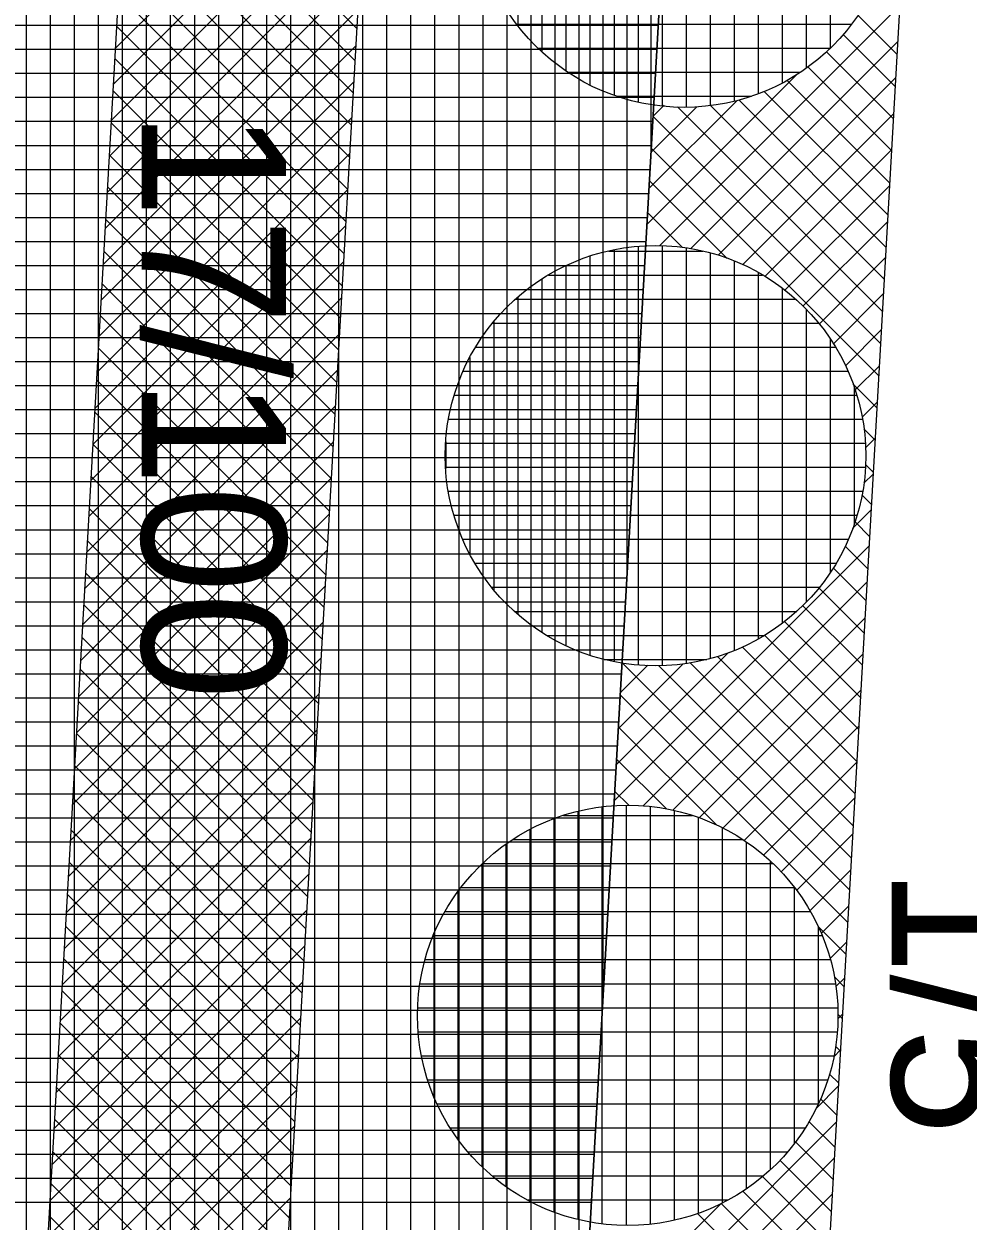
# Model space of a CAD drawing. Extents: x -565346 to -564154, y -1097386 to -1095620.
# Drawn here: x -564277.01 to -564269.15, y -1096885.75 to -1096875.78 of the extents above; entities that cross this region are included whole.
import ezdxf

# ---------------------------------------------------------------- set-up
doc = ezdxf.new("R2010")
doc.units = 0
for name, color, linetype in [('Vrstva 13', 7, 'Continuous'), ('Vrstva 40', 7, 'Continuous'), ('Vrstva 41', 7, 'Continuous'), ('Vrstva 42', 7, 'Continuous'), ('Vrstva 43', 7, 'Continuous'), ('Vrstva 44', 7, 'Continuous')]:
    doc.layers.add(name, color=color, linetype=linetype)

msp = doc.modelspace()

# ---------------------------------------------------------------- linework, layer by layer
at = {"layer": 'Vrstva 13'}
msp.add_line((-564277.71, -1097016.43), (-564269.4, -1096869.98), dxfattribs=at)
at = {"layer": 'Vrstva 41'}
msp.add_lwpolyline([(-564261.2736, -1096726.8397), (-564263.271, -1096726.726), (-564271.397, -1096869.867), (-564273.472, -1096906.437), (-564271.4751, -1096906.5503), (-564269.4, -1096869.98)], close=True, dxfattribs=at)
at = {"layer": 'Vrstva 42'}
for p, q in [((-564274.1276, -1096873.86), (-564276.2508, -1096875.9832)), ((-564276.134, -1096873.9247), (-564274.2388, -1096875.8199)), ((-564274.1446, -1096874.1599), (-564276.2678, -1096876.2831)), ((-564276.1492, -1096874.1924), (-564274.254, -1096876.0875)), ((-564274.1617, -1096874.4597), (-564276.2849, -1096876.583)), ((-564276.1644, -1096874.46), (-564274.2692, -1096876.3552)), ((-564276.1795, -1096874.7277), (-564274.2844, -1096876.6229)), ((-564274.1787, -1096874.7596), (-564276.3019, -1096876.8828)), ((-564276.1947, -1096874.9953), (-564274.2996, -1096876.8905)), ((-564274.1957, -1096875.0595), (-564276.3189, -1096877.1827)), ((-564276.2099, -1096875.263), (-564274.3148, -1096877.1582)), ((-564274.2127, -1096875.3593), (-564276.3359, -1096877.4825)), ((-564276.2251, -1096875.5306), (-564274.3299, -1096877.4258)), ((-564269.7204, -1096875.6258), (-564271.7204, -1096877.6258)), ((-564274.2297, -1096875.6592), (-564276.3529, -1096877.7824)), ((-564270.0688, -1096875.7081), (-564269.7435, -1096876.0335)), ((-564276.2403, -1096875.7983), (-564274.3451, -1096877.6935)), ((-564269.7374, -1096875.9257), (-564271.4625, -1096877.6508)), ((-564270.1919, -1096875.8679), (-564269.7587, -1096876.3011)), ((-564274.2467, -1096875.959), (-564276.37, -1096878.0823)), ((-564270.3308, -1096876.0118), (-564269.7739, -1096876.5688)), ((-564276.2555, -1096876.0659), (-564274.3603, -1096877.9611)), ((-564270.4853, -1096876.1402), (-564269.7891, -1096876.8364)), ((-564270.5773, -1096876.2), (-564271.8273, -1096877.4499)), ((-564269.7544, -1096876.2255), (-564271.2333, -1096877.7045)), ((-564274.2637, -1096876.2589), (-564276.387, -1096878.3821)), ((-564276.2707, -1096876.3336), (-564274.3755, -1096878.2288)), ((-564270.6584, -1096876.2499), (-564269.8042, -1096877.1041)), ((-564271.0762, -1096876.416), (-564271.8102, -1096877.15)), ((-564271.0619, -1096876.4121), (-564269.8346, -1096877.6394)), ((-564270.8499, -1096876.3412), (-564269.8194, -1096877.3717)), ((-564271.4115, -1096876.4684), (-564271.7932, -1096876.8502)), ((-564271.6823, -1096876.4564), (-564271.7762, -1096876.5503)), ((-564271.5717, -1096876.468), (-564269.865, -1096878.1747)), ((-564271.298, -1096876.4589), (-564269.8498, -1096877.907)), ((-564269.7714, -1096876.5254), (-564271.0281, -1096877.7821)), ((-564274.2807, -1096876.5587), (-564276.404, -1096878.682)), ((-564276.2859, -1096876.6012), (-564274.3907, -1096878.4964)), ((-564271.776, -1096876.5465), (-564269.8802, -1096878.4423)), ((-564271.7912, -1096876.8142), (-564269.8954, -1096878.71)), ((-564269.7884, -1096876.8253), (-564270.8439, -1096877.8808)), ((-564274.2978, -1096876.8586), (-564276.421, -1096878.9819)), ((-564276.3011, -1096876.8689), (-564274.4059, -1096878.7641)), ((-564276.3163, -1096877.1365), (-564274.4211, -1096879.0318)), ((-564271.8064, -1096877.0818), (-564271.1569, -1096877.7313)), ((-564269.8054, -1096877.1251), (-564270.6773, -1096877.997)), ((-564274.3148, -1096877.1585), (-564276.438, -1096879.2817)), ((-564276.3315, -1096877.4042), (-564274.4363, -1096879.2994)), ((-564271.8216, -1096877.3495), (-564271.5308, -1096877.6402)), ((-564269.8224, -1096877.425), (-564270.5272, -1096878.1298)), ((-564274.3318, -1096877.4583), (-564276.4551, -1096879.5816)), ((-564271.8367, -1096877.6171), (-564271.826, -1096877.6279)), ((-564276.3467, -1096877.6718), (-564274.4514, -1096879.5671)), ((-564269.8395, -1096877.7248), (-564270.3927, -1096878.2781)), ((-564274.3488, -1096877.7582), (-564276.4721, -1096879.8815)), ((-564276.3619, -1096877.9395), (-564274.4666, -1096879.8347)), ((-564269.8565, -1096878.0247), (-564270.2745, -1096878.4427)), ((-564274.3658, -1096878.058), (-564276.4891, -1096880.1813)), ((-564276.3771, -1096878.2071), (-564274.4818, -1096880.1024)), ((-564269.8735, -1096878.3245), (-564270.1739, -1096878.6249)), ((-564274.3828, -1096878.3579), (-564276.5061, -1096880.4812)), ((-564276.3922, -1096878.4748), (-564274.497, -1096880.37)), ((-564269.8905, -1096878.6244), (-564270.0925, -1096878.8264)), ((-564274.3998, -1096878.6577), (-564276.5232, -1096880.781)), ((-564276.4074, -1096878.7424), (-564274.5122, -1096880.6377)), ((-564270.1113, -1096878.7769), (-564269.9106, -1096878.9777)), ((-564269.9075, -1096878.9243), (-564270.0355, -1096879.0522)), ((-564274.4169, -1096878.9576), (-564276.5402, -1096881.0809)), ((-564276.4226, -1096879.0101), (-564274.5274, -1096880.9053)), ((-564270.0202, -1096879.1508), (-564269.9257, -1096879.2453)), ((-564269.9245, -1096879.2241), (-564270.0076, -1096879.3072)), ((-564274.4339, -1096879.2575), (-564276.5572, -1096881.3808)), ((-564276.4378, -1096879.2777), (-564274.5426, -1096881.173)), ((-564269.9416, -1096879.524), (-564270.0212, -1096879.6036)), ((-564270.0079, -1096879.446), (-564269.9409, -1096879.513)), ((-564274.4509, -1096879.5573), (-564276.5742, -1096881.6806)), ((-564276.453, -1096879.5454), (-564274.5578, -1096881.4407)), ((-564270.0362, -1096879.7005), (-564269.9561, -1096879.7806)), ((-564276.4682, -1096879.813), (-564274.5729, -1096881.7083)), ((-564269.9586, -1096879.8238), (-564270.1147, -1096879.98)), ((-564274.4679, -1096879.8572), (-564276.5912, -1096881.9805)), ((-564270.094, -1096879.9256), (-564269.9713, -1096880.0483)), ((-564276.4834, -1096880.0807), (-564274.5881, -1096881.976)), ((-564269.9756, -1096880.1237), (-564272.0995, -1096882.2476)), ((-564270.1757, -1096880.1267), (-564269.9865, -1096880.3159)), ((-564274.4849, -1096880.157), (-564276.6083, -1096882.2804)), ((-564270.2767, -1096880.3086), (-564270.0017, -1096880.5836)), ((-564276.4986, -1096880.3483), (-564274.6033, -1096882.2436)), ((-564269.9926, -1096880.4235), (-564271.8598, -1096882.2908)), ((-564274.5019, -1096880.4569), (-564276.6253, -1096882.5802)), ((-564270.3951, -1096880.473), (-564270.0169, -1096880.8512)), ((-564276.5138, -1096880.616), (-564274.6185, -1096882.5113)), ((-564270.53, -1096880.621), (-564270.0321, -1096881.1189)), ((-564270.0096, -1096880.7234), (-564271.6107, -1096882.3245)), ((-564274.5189, -1096880.7567), (-564276.6423, -1096882.8801)), ((-564270.6803, -1096880.7535), (-564270.0472, -1096881.3866)), ((-564276.529, -1096880.8836), (-564274.6337, -1096882.7789)), ((-564270.8473, -1096880.8694), (-564270.0624, -1096881.6542)), ((-564271.148, -1096881.0133), (-564272.0825, -1096881.9477)), ((-564270.0266, -1096881.0233), (-564271.3925, -1096882.3892)), ((-564271.0317, -1096880.9678), (-564270.0776, -1096881.9219)), ((-564274.536, -1096881.0566), (-564276.6593, -1096883.18)), ((-564271.5244, -1096881.1068), (-564272.0655, -1096881.6479)), ((-564271.8178, -1096881.1173), (-564272.0484, -1096881.348)), ((-564272.0342, -1096881.0967), (-564270.1384, -1096882.9925)), ((-564271.7256, -1096881.1224), (-564270.1232, -1096882.7248)), ((-564271.4672, -1096881.0979), (-564270.108, -1096882.4572)), ((-564271.2376, -1096881.0447), (-564270.0928, -1096882.1895)), ((-564276.5442, -1096881.1513), (-564274.6489, -1096883.0466)), ((-564270.0436, -1096881.3231), (-564271.1948, -1096882.4743)), ((-564274.553, -1096881.3565), (-564276.6763, -1096883.4798)), ((-564276.5594, -1096881.4189), (-564274.6641, -1096883.3143)), ((-564272.0494, -1096881.3643), (-564270.1536, -1096883.2601)), ((-564270.0607, -1096881.623), (-564271.016, -1096882.5784)), ((-564274.57, -1096881.6563), (-564276.6934, -1096883.7797)), ((-564276.5746, -1096881.6866), (-564274.6792, -1096883.5819)), ((-564272.0646, -1096881.632), (-564271.2507, -1096882.4459)), ((-564272.0797, -1096881.8996), (-564271.6642, -1096882.3152)), ((-564274.587, -1096881.9562), (-564276.7104, -1096884.0796)), ((-564276.5898, -1096881.9542), (-564274.6944, -1096883.8496)), ((-564270.0777, -1096881.9228), (-564270.8547, -1096882.6999)), ((-564272.0949, -1096882.1673), (-564271.9779, -1096882.2843)), ((-564274.604, -1096882.256), (-564276.7274, -1096884.3794)), ((-564276.6049, -1096882.2219), (-564274.7096, -1096884.1172)), ((-564270.0947, -1096882.2227), (-564270.7095, -1096882.8375)), ((-564276.6201, -1096882.4895), (-564274.7248, -1096884.3849)), ((-564274.621, -1096882.5559), (-564276.7444, -1096884.6793)), ((-564270.1117, -1096882.5226), (-564270.5798, -1096882.9906)), ((-564276.6353, -1096882.7572), (-564274.74, -1096884.6525)), ((-564274.638, -1096882.8557), (-564276.7615, -1096884.9791)), ((-564270.1287, -1096882.8224), (-564270.4671, -1096883.1608)), ((-564276.6505, -1096883.0248), (-564274.7552, -1096884.9202)), ((-564274.6551, -1096883.1556), (-564276.7785, -1096885.279)), ((-564270.1457, -1096883.1223), (-564270.3741, -1096883.3506)), ((-564276.6657, -1096883.2925), (-564274.7704, -1096885.1878)), ((-564270.3959, -1096883.3007), (-564270.1687, -1096883.5278)), ((-564274.6721, -1096883.4554), (-564276.7955, -1096885.5789)), ((-564270.1627, -1096883.4221), (-564270.3016, -1096883.561)), ((-564276.6809, -1096883.5601), (-564274.7856, -1096885.4555)), ((-564270.2652, -1096883.7142), (-564270.1839, -1096883.7955)), ((-564274.6891, -1096883.7553), (-564276.8125, -1096885.8787)), ((-564270.1798, -1096883.722), (-564270.2527, -1096883.7949)), ((-564276.6961, -1096883.8278), (-564274.8007, -1096885.7232)), ((-564274.7061, -1096884.0552), (-564276.8295, -1096886.1786)), ((-564276.7113, -1096884.0954), (-564274.8159, -1096885.9908)), ((-564270.1968, -1096884.0218), (-564270.2354, -1096884.0605)), ((-564270.2343, -1096884.0279), (-564270.1991, -1096884.0631)), ((-564270.2553, -1096884.2898), (-564270.2143, -1096884.3308)), ((-564274.7231, -1096884.355), (-564276.8466, -1096886.4785)), ((-564276.7265, -1096884.3631), (-564274.8311, -1096886.2585)), ((-564270.2138, -1096884.3217), (-564270.2687, -1096884.3766)), ((-564270.3057, -1096884.5222), (-564270.2295, -1096884.5984)), ((-564274.7401, -1096884.6549), (-564276.8636, -1096886.7783)), ((-564276.7417, -1096884.6307), (-564274.8463, -1096886.5261)), ((-564270.2308, -1096884.6216), (-564270.4159, -1096884.8066)), ((-564270.3794, -1096884.7313), (-564270.2447, -1096884.8661)), ((-564276.7569, -1096884.8984), (-564274.8615, -1096886.7938)), ((-564274.7571, -1096884.9547), (-564276.8806, -1096887.0782)), ((-564270.2478, -1096884.9214), (-564272.3717, -1096887.0453)), ((-564270.4745, -1096884.9191), (-564270.2599, -1096885.1337)), ((-564270.5884, -1096885.088), (-564270.2751, -1096885.4014)), ((-564276.7721, -1096885.166), (-564274.8767, -1096887.0614)), ((-564274.7742, -1096885.2546), (-564276.8976, -1096887.3781)), ((-564270.2648, -1096885.2213), (-564272.1915, -1096887.148)), ((-564270.7191, -1096885.2401), (-564270.2902, -1096885.669)), ((-564270.8654, -1096885.3768), (-564270.3054, -1096885.9367)), ((-564276.7873, -1096885.4337), (-564274.8919, -1096887.3291)), ((-564271.0277, -1096885.4972), (-564270.3206, -1096886.2043)), ((-564274.7912, -1096885.5544), (-564276.9146, -1096887.6779)), ((-564271.2114, -1096885.6021), (-564272.3547, -1096886.7454)), ((-564270.2818, -1096885.5211), (-564271.937, -1096887.1763)), ((-564271.2076, -1096885.6002), (-564270.3358, -1096886.472)), ((-564276.8024, -1096885.7013), (-564274.9071, -1096887.5967)), ((-564271.4065, -1096885.6841), (-564270.351, -1096886.7397))]:
    msp.add_line(p, q, dxfattribs=at)
msp.add_lwpolyline([(-564265.767, -1096726.584), (-564267.764, -1096726.471), (-564277.965, -1096906.182), (-564275.968, -1096906.295), (-564273.893, -1096869.725)], close=True, dxfattribs=at)
at = {"layer": 'Vrstva 43'}
for p, q in [((-564271.79, -1096876.8052), (-564271.79, -1096753.2803)), ((-564271.99, -1096880.3286), (-564271.99, -1096756.8033)), ((-564272.19, -1096883.852), (-564272.19, -1096760.3263)), ((-564272.39, -1096887.3754), (-564272.39, -1096763.8494)), ((-564272.59, -1096890.8988), (-564272.59, -1096767.3724)), ((-564272.79, -1096894.4222), (-564272.79, -1096770.8954)), ((-564272.99, -1096897.9456), (-564272.99, -1096774.4185)), ((-564273.19, -1096901.469), (-564273.19, -1096777.9415)), ((-564273.39, -1096904.9924), (-564273.39, -1096781.4646)), ((-564273.59, -1096931.4706), (-564273.59, -1096784.9876)), ((-564273.79, -1096931.4592), (-564273.79, -1096788.5106)), ((-564273.99, -1096931.4479), (-564273.99, -1096792.0337)), ((-564274.19, -1096931.4366), (-564274.19, -1096795.5567)), ((-564274.39, -1096931.4252), (-564274.39, -1096799.0797)), ((-564274.59, -1096931.4139), (-564274.59, -1096802.6028)), ((-564274.79, -1096931.4026), (-564274.79, -1096806.1258)), ((-564274.99, -1096933.1937), (-564274.99, -1096809.6488)), ((-564275.19, -1096936.7165), (-564275.19, -1096813.1719)), ((-564275.39, -1096940.2394), (-564275.39, -1096816.6949)), ((-564275.59, -1096943.7622), (-564275.59, -1096820.218)), ((-564275.79, -1096947.285), (-564275.79, -1096823.741)), ((-564275.99, -1096950.8079), (-564275.99, -1096827.264)), ((-564276.19, -1096954.3307), (-564276.19, -1096830.7871)), ((-564276.39, -1096957.8536), (-564276.39, -1096834.3101)), ((-564276.59, -1096961.3764), (-564276.59, -1096837.8331)), ((-564276.79, -1096964.8993), (-564276.79, -1096841.3562)), ((-564276.99, -1096968.4221), (-564276.99, -1096844.8792)), ((-564278.7446, -1096875.79), (-564271.7324, -1096875.79)), ((-564278.7559, -1096875.99), (-564271.7437, -1096875.99)), ((-564278.7673, -1096876.19), (-564271.7551, -1096876.19)), ((-564278.7786, -1096876.39), (-564271.7664, -1096876.39)), ((-564278.79, -1096876.59), (-564271.7778, -1096876.59)), ((-564278.8013, -1096876.79), (-564271.7891, -1096876.79)), ((-564278.8127, -1096876.99), (-564271.8005, -1096876.99)), ((-564278.824, -1096877.19), (-564271.8118, -1096877.19)), ((-564278.8354, -1096877.39), (-564271.8232, -1096877.39)), ((-564278.8467, -1096877.59), (-564271.8345, -1096877.59)), ((-564278.8581, -1096877.79), (-564271.8459, -1096877.79)), ((-564278.8694, -1096877.99), (-564271.8573, -1096877.99)), ((-564278.8808, -1096878.19), (-564271.8686, -1096878.19)), ((-564278.8921, -1096878.39), (-564271.88, -1096878.39)), ((-564278.9035, -1096878.59), (-564271.8913, -1096878.59)), ((-564278.9148, -1096878.79), (-564271.9027, -1096878.79)), ((-564278.9262, -1096878.99), (-564271.914, -1096878.99)), ((-564278.9375, -1096879.19), (-564271.9254, -1096879.19)), ((-564278.9489, -1096879.39), (-564271.9367, -1096879.39)), ((-564278.9602, -1096879.59), (-564271.9481, -1096879.59)), ((-564278.9716, -1096879.79), (-564271.9594, -1096879.79)), ((-564278.9829, -1096879.99), (-564271.9708, -1096879.99)), ((-564278.9943, -1096880.19), (-564271.9821, -1096880.19)), ((-564279.0056, -1096880.39), (-564271.9935, -1096880.39)), ((-564279.017, -1096880.59), (-564272.0048, -1096880.59)), ((-564279.0283, -1096880.79), (-564272.0162, -1096880.79)), ((-564279.0396, -1096880.99), (-564272.0275, -1096880.99)), ((-564279.051, -1096881.19), (-564272.0389, -1096881.19)), ((-564279.0623, -1096881.39), (-564272.0502, -1096881.39)), ((-564279.0737, -1096881.59), (-564272.0616, -1096881.59)), ((-564279.085, -1096881.79), (-564272.073, -1096881.79)), ((-564279.0964, -1096881.99), (-564272.0843, -1096881.99)), ((-564279.1077, -1096882.19), (-564272.0957, -1096882.19)), ((-564279.1191, -1096882.39), (-564272.107, -1096882.39)), ((-564279.1304, -1096882.59), (-564272.1184, -1096882.59)), ((-564279.1418, -1096882.79), (-564272.1297, -1096882.79)), ((-564279.1531, -1096882.99), (-564272.1411, -1096882.99)), ((-564279.1645, -1096883.19), (-564272.1524, -1096883.19)), ((-564279.1758, -1096883.39), (-564272.1638, -1096883.39)), ((-564279.1872, -1096883.59), (-564272.1751, -1096883.59)), ((-564279.1985, -1096883.79), (-564272.1865, -1096883.79)), ((-564279.2099, -1096883.99), (-564272.1978, -1096883.99)), ((-564279.2212, -1096884.19), (-564272.2092, -1096884.19)), ((-564279.2326, -1096884.39), (-564272.2205, -1096884.39)), ((-564279.2439, -1096884.59), (-564272.2319, -1096884.59)), ((-564279.2553, -1096884.79), (-564272.2432, -1096884.79)), ((-564279.2666, -1096884.99), (-564272.2546, -1096884.99)), ((-564279.278, -1096885.19), (-564272.2659, -1096885.19)), ((-564279.2893, -1096885.39), (-564272.2773, -1096885.39)), ((-564279.3007, -1096885.59), (-564272.2887, -1096885.59))]:
    msp.add_line(p, q, dxfattribs=at)
msp.add_lwpolyline([(-564272.8992, -1096931.5097), (-564271.4751, -1096906.5503), (-564273.472, -1096906.437), (-564263.271, -1096726.726), (-564261.2736, -1096726.8397), (-564260.1405, -1096706.8718)], dxfattribs=at)
at = {"layer": 'Vrstva 44'}
for p, q in [((-564271.9, -1096873.0187), (-564271.9, -1096876.4314)), ((-564271.7, -1096872.9853), (-564271.7, -1096876.4631)), ((-564271.5, -1096872.9745), (-564271.5, -1096876.4721)), ((-564271.3, -1096872.9885), (-564271.3, -1096876.4587)), ((-564271.1, -1096873.0262), (-564271.1, -1096876.4226)), ((-564272.1, -1096873.0761), (-564272.1, -1096876.3717)), ((-564270.9, -1096873.0882), (-564270.9, -1096876.3615)), ((-564272.3, -1096873.1595), (-564272.3, -1096876.2876)), ((-564270.7, -1096873.1767), (-564270.7, -1096876.27)), ((-564272.5, -1096873.2791), (-564272.5, -1096876.1695)), ((-564270.5, -1096873.3015), (-564270.5, -1096876.1471)), ((-564272.7, -1096873.436), (-564272.7, -1096876.011)), ((-564270.3, -1096873.4668), (-564270.3, -1096875.9799)), ((-564272.9, -1096873.6556), (-564272.9, -1096875.7921)), ((-564272.9094, -1096875.78), (-564270.1212, -1096875.78)), ((-564272.7343, -1096875.98), (-564270.3001, -1096875.98)), ((-564272.4854, -1096876.18), (-564270.5488, -1096876.18)), ((-564272.0762, -1096876.38), (-564270.9553, -1096876.38)), ((-564271.9, -1096877.6302), (-564271.9, -1096881.116)), ((-564271.7, -1096877.626), (-564271.7, -1096881.1213)), ((-564272.3, -1096877.7133), (-564272.3, -1096881.035)), ((-564272.1443, -1096877.67), (-564271.3621, -1096877.67)), ((-564272.1, -1096877.6599), (-564272.1, -1096881.0882)), ((-564271.5, -1096877.6445), (-564271.5, -1096881.1042)), ((-564271.3, -1096877.6861), (-564271.3, -1096881.0636)), ((-564272.5, -1096877.7923), (-564272.5, -1096880.9552)), ((-564271.1, -1096877.7521), (-564271.1, -1096880.9951)), ((-564272.7, -1096877.9024), (-564272.7, -1096880.8464)), ((-564272.6463, -1096877.87), (-564270.8638, -1096877.87)), ((-564270.9, -1096877.8483), (-564270.9, -1096880.899)), ((-564270.7, -1096877.9798), (-564270.7, -1096880.77)), ((-564272.9195, -1096878.07), (-564270.5905, -1096878.07)), ((-564272.9, -1096878.0534), (-564272.9, -1096880.6944)), ((-564270.5, -1096878.1559), (-564270.5, -1096880.5915)), ((-564273.1099, -1096878.27), (-564270.398, -1096878.27)), ((-564273.1, -1096878.2577), (-564273.1, -1096880.4912)), ((-564270.3, -1096878.4026), (-564270.3, -1096880.3435)), ((-564273.2521, -1096878.47), (-564270.2584, -1096878.47)), ((-564273.3, -1096878.5572), (-564273.3, -1096880.1913)), ((-564273.3551, -1096878.67), (-564270.1529, -1096878.67)), ((-564270.1, -1096878.8075), (-564270.1, -1096879.939)), ((-564273.4283, -1096878.87), (-564270.0802, -1096878.87)), ((-564273.4764, -1096879.07), (-564270.0332, -1096879.07)), ((-564273.5011, -1096879.27), (-564270.0095, -1096879.27)), ((-564273.5, -1096879.2591), (-564273.5, -1096879.4806)), ((-564273.5009, -1096879.47), (-564270.0082, -1096879.47)), ((-564273.4775, -1096879.67), (-564270.0302, -1096879.67)), ((-564273.4308, -1096879.87), (-564270.0781, -1096879.87)), ((-564273.3591, -1096880.07), (-564270.1511, -1096880.07)), ((-564273.2563, -1096880.27), (-564270.2522, -1096880.27)), ((-564273.1166, -1096880.47), (-564270.3927, -1096880.47)), ((-564272.928, -1096880.67), (-564270.5786, -1096880.67)), ((-564272.6593, -1096880.87), (-564270.8466, -1096880.87)), ((-564272.1821, -1096881.07), (-564271.3267, -1096881.07)), ((-564272.2, -1096882.2992), (-564272.2, -1096885.7708)), ((-564272, -1096882.2855), (-564272, -1096885.7827)), ((-564271.8, -1096882.2942), (-564271.8, -1096885.7722)), ((-564272.6, -1096882.3961), (-564272.6, -1096885.6712)), ((-564272.5213, -1096882.37), (-564271.4471, -1096882.37)), ((-564272.4, -1096882.3356), (-564272.4, -1096885.7335)), ((-564271.6, -1096882.3283), (-564271.6, -1096885.739)), ((-564271.4, -1096882.3871), (-564271.4, -1096885.6821)), ((-564272.8, -1096882.4865), (-564272.8, -1096885.5826)), ((-564271.2, -1096882.4722), (-564271.2, -1096885.5964)), ((-564273, -1096882.6102), (-564273, -1096885.4578)), ((-564272.9422, -1096882.57), (-564271.0284, -1096882.57)), ((-564271, -1096882.5892), (-564271, -1096885.4775)), ((-564273.2, -1096882.7753), (-564273.2, -1096885.2942)), ((-564273.1948, -1096882.77), (-564270.7773, -1096882.77)), ((-564270.8, -1096882.7496), (-564270.8, -1096885.3201)), ((-564273.4, -1096883.0033), (-564273.4, -1096885.0632)), ((-564273.3733, -1096882.97), (-564270.599, -1096882.97)), ((-564270.6, -1096882.9687), (-564270.6, -1096885.101)), ((-564273.5064, -1096883.17), (-564270.4651, -1096883.17)), ((-564270.4, -1096883.2978), (-564270.4, -1096884.7713)), ((-564273.6028, -1096883.37), (-564270.3682, -1096883.37)), ((-564273.6, -1096883.3631), (-564273.6, -1096884.7058)), ((-564273.6717, -1096883.57), (-564270.3006, -1096883.57)), ((-564273.7158, -1096883.77), (-564270.2576, -1096883.77)), ((-564273.7335, -1096883.97), (-564270.2378, -1096883.97)), ((-564273.7287, -1096884.17), (-564270.2419, -1096884.17)), ((-564273.7014, -1096884.37), (-564270.2702, -1096884.37)), ((-564273.6506, -1096884.57), (-564270.3221, -1096884.57)), ((-564273.5727, -1096884.77), (-564270.3995, -1096884.77)), ((-564273.4622, -1096884.97), (-564270.5086, -1096884.97)), ((-564273.3167, -1096885.17), (-564270.657, -1096885.17)), ((-564273.1135, -1096885.37), (-564270.8584, -1096885.37)), ((-564272.8218, -1096885.57), (-564271.1514, -1096885.57))]:
    msp.add_line(p, q, dxfattribs=at)
for centre in [(-564271.5162, -1096874.7241), (-564271.7546, -1096879.374), (-564271.9859, -1096884.0341)]:
    msp.add_circle(centre, 1.75, dxfattribs=at)

# ---------------------------------------------------------------- texts
at = {"layer": 'Vrstva 40'}
for s, p in [('17/100', (-564276.03, -1096876.5)), ('1/5', (-564269.79, -1096882.8))]:
    msp.add_text(s, height=1.2, rotation=270, dxfattribs=at).set_placement(p)

doc.saveas('drawing.dxf')
